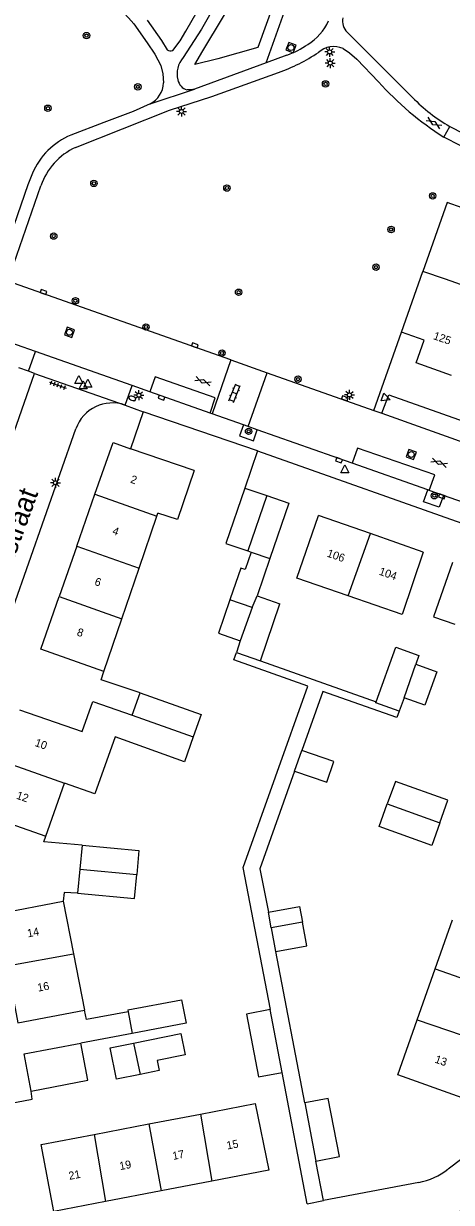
# Model space of a CAD drawing. Extents: x 132999 to 136000, y 398499 to 400501.
# Drawn here: x 133616.6 to 133670.1, y 399054.8 to 399202.1 of the extents above; entities that cross this region are included whole.
import ezdxf

# ---------------------------------------------------------------- set-up
doc = ezdxf.new("R2010")
doc.units = 0
for name, color, linetype in [('gg-afsc-erfafscheiding', 7, 'Continuous'), ('gg-afsc-hekwerk', 7, 'Continuous'), ('gg-afsc-muur', 7, 'Continuous'), ('gg-anno-huisnummerreeks BGT', 7, 'Continuous'), ('gg-anno-openbare ruimte label', 7, 'Continuous'), ('gg-bbg-bijgebouw', 7, 'Continuous'), ('gg-bbg-gedigitaliseerde bebouwing', 7, 'Continuous'), ('gg-bbg-gedigitaliseerde bijgebouw', 7, 'Continuous'), ('gg-bbg-hoofdgebouw', 7, 'Continuous'), ('gg-bbg-tussenscheiding', 7, 'Continuous'), ('gg-knt-verharding', 7, 'Continuous'), ('gg-knt-verharding nz', 7, 'Continuous'), ('gt-grn-groengrens', 7, 'Continuous'), ('gt-grn-weggrens', 7, 'Continuous'), ('gt-symb-boom', 7, 'Continuous'), ('gt-symb-brandkraan', 7, 'Continuous'), ('gt-symb-gesloten verharding', 7, 'Continuous'), ('gt-symb-klinker verharding', 7, 'Continuous'), ('gt-symb-kolk', 7, 'Continuous'), ('gt-symb-lichtmast', 7, 'Continuous'), ('gt-symb-rioolschacht', 7, 'Continuous'), ('gt-symb-tegel verharding', 7, 'Continuous'), ('gt-symb-waterafsluiter', 7, 'Continuous')]:
    doc.layers.add(name, color=color, linetype=linetype)

# ---------------------------------------------------------------- blocks, each defined once
blk = doc.blocks.new('gt0-BOOM')
at = {"layer": 'gt-symb-boom'}
for radius in [0.4, 0.2]:
    blk.add_circle((0, 0), radius, dxfattribs=at)
blk = doc.blocks.new('gt0-KOLK')
at = {"layer": 'gt-symb-kolk'}
blk.add_lwpolyline([(0, 0), (0.37, 0), (0.37, 0.4), (-0.38, 0.4), (-0.38, 0), (0, 0)], dxfattribs=at)
blk = doc.blocks.new('gt0-GESVH1')
at = {"layer": 'gt-symb-gesloten verharding'}
for p, q in [((-0.99, -0.26), (0.01, 0.24)), ((0.01, -0.26), (-0.99, 0.24)), ((0.01, 0.24), (1.01, -0.26)), ((1.01, 0.24), (0.01, -0.26))]:
    blk.add_line(p, q, dxfattribs=at)
blk = doc.blocks.new('gt0-LMAST')
at = {"layer": 'gt-symb-lichtmast'}
for p, q in [((-0.18, 0.17), (-0.45, 0.44)), ((-0.01, 0.25), (-0.01, 0.62)), ((0.17, 0.17), (0.44, 0.44)), ((-0.26, 0), (-0.63, 0)), ((-0.18, -0.18), (-0.45, -0.45)), ((-0.01, -0.25), (-0.01, -0.63)), ((0.44, -0.45), (0.17, -0.18)), ((0.24, 0), (0.62, 0))]:
    blk.add_line(p, q, dxfattribs=at)
blk.add_circle((-0.01, 0), 0.25, dxfattribs=at)
blk = doc.blocks.new('gt0-WAFSL')
at = {"layer": 'gt-symb-waterafsluiter'}
for p, q in [((-0.5, -0.33), (0, 0.67)), ((0, 0.67), (0.5, -0.33)), ((0.5, -0.33), (-0.5, -0.33))]:
    blk.add_line(p, q, dxfattribs=at)
blk = doc.blocks.new('gt0-RS')
at = {"layer": 'gt-symb-rioolschacht'}
blk.add_lwpolyline([(-0.5, -0.5), (0.5, -0.5), (0.5, 0.5), (-0.5, 0.5)], close=True, dxfattribs=at)
blk.add_circle((0, 0), 0.375, dxfattribs=at)
blk = doc.blocks.new('gt0-BR')
at = {"layer": 'gt-symb-brandkraan'}
for centre, radius, start, end in [((-0.24, 0), 0.206, 107.5669, 252.4331), ((0.6, -2.66), 3, 106.892, 107.5669), ((0, -0.69), 0.938, 73.108, 106.892), ((-0.6, -2.66), 3, 72.4331, 73.108), ((0.24, 0), 0.206, 287.567, 72.4331), ((0.6, 2.66), 3, 252.4331, 253.108), ((0, 0.69), 0.938, 253.108, 286.8921), ((-0.6, 2.66), 3, 286.8921, 287.567)]:
    blk.add_arc(centre, radius, start, end, dxfattribs=at)
blk = doc.blocks.new('gt0-KL1')
at = {"layer": 'gt-symb-klinker verharding'}
for p, q in [((-1.15, 0.3), (1.15, 0.3)), ((-1, -0.3), (-1, 0.3)), ((-0.5, 0.3), (-0.5, 0.45)), ((0, -0.3), (0, 0.3)), ((0.5, 0.3), (0.5, 0.45)), ((1, -0.3), (1, 0.3)), ((-1.15, -0.3), (1.15, -0.3)), ((-0.5, -0.45), (-0.5, -0.3)), ((0.5, -0.45), (0.5, -0.3))]:
    blk.add_line(p, q, dxfattribs=at)
blk = doc.blocks.new('gt0-TEG1')
at = {"layer": 'gt-symb-tegel verharding'}
for p, q in [((-1.12, 0), (1.12, 0)), ((-0.9, -0.25), (-0.9, 0.25)), ((-0.45, -0.25), (-0.45, 0.25)), ((0, -0.25), (0, 0.25)), ((0.45, -0.25), (0.45, 0.25)), ((0.9, -0.25), (0.9, 0.25))]:
    blk.add_line(p, q, dxfattribs=at)

msp = doc.modelspace()

# ---------------------------------------------------------------- linework, layer by layer
at = {"layer": 'gg-afsc-erfafscheiding'}
for p, q in [((133669.59, 399179.74), (133666.54, 399171.12)), ((133671.44, 399179.08), (133669.59, 399179.74)), ((133646.24, 399122.51), (133660.7, 399117.38)), ((133651.78, 399067.27), (133648.15, 399086.19)), ((133630.2, 399075.95), (133623.79, 399074.75)), ((133652.09, 399054.69), (133648.96, 399071.09)), ((133654.12, 399055.07), (133653.17, 399060.02))]:
    msp.add_line(p, q, dxfattribs=at)
for points in [[(133647.45, 399078.93), (133647.5, 399078.95), (133644.1, 399096.68), (133652.16, 399119.35), (133642.9, 399122.63), (133643.23, 399123.54)], [(133663.59, 399116.19), (133663.3, 399115.4), (133654.04, 399118.68), (133651.41, 399111.28)], [(133650.5, 399108.73), (133646.17, 399096.53), (133647.23, 399091.11)], [(133623.95, 399099.46), (133619.16, 399099.87), (133619.4, 399100.59)], [(133623.39, 399093.49), (133621.7, 399093.57), (133621.6, 399092.46)], [(133613.06, 399066.89), (133617.71, 399067.73), (133617.59, 399068.74)]]:
    msp.add_lwpolyline(points, dxfattribs=at)
at = {"layer": 'gg-afsc-hekwerk'}
msp.add_line((133660.4, 399153.78), (133663.86, 399163.55), dxfattribs=at)
at = {"layer": 'gg-afsc-muur'}
for p, q in [((133631.57, 399153.6), (133630, 399148.99)), ((133645.86, 399148.71), (133631.57, 399153.6)), ((133645.86, 399148.71), (133644.28, 399144.08))]:
    msp.add_line(p, q, dxfattribs=at)
for points in [[(133631.19, 399118.48), (133626.32, 399120.11), (133626.67, 399121.16)], [(133629.69, 399078.66), (133624.48, 399077.68), (133624.25, 399078.86)]]:
    msp.add_lwpolyline(points, dxfattribs=at)
at = {"layer": 'gg-bbg-bijgebouw'}
for p, q in [((133644.28, 399144.08), (133647.02, 399143.14)), ((133647.41, 399135.29), (133645.81, 399130.61)), ((133645.81, 399130.61), (133648.67, 399129.63)), ((133629.65, 399078.9), (133629.69, 399078.66)), ((133629.69, 399078.66), (133630.2, 399075.95)), ((133616.7, 399073.4), (133623.79, 399074.75)), ((133617.59, 399068.74), (133616.7, 399073.4)), ((133653.17, 399060.02), (133656.11, 399060.59))]:
    msp.add_line(p, q, dxfattribs=at)
msp.add_lwpolyline([(133647.02, 399143.14), (133649.77, 399142.2), (133647.41, 399135.29)], dxfattribs=at)
at = {"layer": 'gg-bbg-gedigitaliseerde bebouwing'}
for p, q in [((133631.07, 399134.08), (133633.29, 399140.56)), ((133633.29, 399140.56), (133633.42, 399140.96)), ((133628.92, 399127.76), (133631.07, 399134.08)), ((133626.67, 399121.16), (133628.92, 399127.76)), ((133619.4, 399100.59), (133621.75, 399107.23)), ((133611.54, 399103.37), (133619.4, 399100.59)), ((133613.34, 399090.91), (133621.6, 399092.46)), ((133621.6, 399092.46), (133622.88, 399085.91)), ((133668.09, 399084.02), (133670.25, 399090.16)), ((133622.88, 399085.91), (133624.25, 399078.86)), ((133665.84, 399077.65), (133668.09, 399084.02)), ((133663.42, 399070.78), (133665.84, 399077.65)), ((133632.27, 399064.65), (133638.73, 399065.88)), ((133618.83, 399062.07), (133625.46, 399063.34)), ((133625.46, 399063.34), (133632.27, 399064.65))]:
    msp.add_line(p, q, dxfattribs=at)
for points in [[(133673.83, 399168.58), (133669.38, 399170.15), (133666.54, 399171.12)], [(133637.95, 399146.27), (133635.86, 399140.13), (133633.42, 399140.96)], [(133657.22, 399130.6), (133650.8, 399132.84), (133653.51, 399140.64)], [(133666.6, 399136.09), (133663.94, 399128.27), (133657.22, 399130.6)], [(133637.85, 399113.01), (133636.73, 399109.9), (133628.1, 399113), (133625.54, 399105.87), (133621.75, 399107.23)], [(133638.73, 399065.88), (133645.59, 399067.2), (133647.28, 399058.88)]]:
    msp.add_lwpolyline(points, dxfattribs=at)
at = {"layer": 'gg-bbg-gedigitaliseerde bijgebouw'}
for p, q in [((133644.67, 399136.23), (133645.09, 399136.08)), ((133642.47, 399130.25), (133642.42, 399130.12)), ((133646.24, 399122.51), (133648.67, 399129.63)), ((133643.72, 399124.99), (133643.23, 399123.54)), ((133643.23, 399123.54), (133646.24, 399122.51)), ((133664.2, 399117.89), (133663.59, 399116.19)), ((133650.5, 399108.73), (133651.41, 399111.28)), ((133623.95, 399099.46), (133623.67, 399096.47)), ((133623.67, 399096.47), (133623.39, 399093.49)), ((133647.58, 399089.14), (133647.23, 399091.11)), ((133648.96, 399071.09), (133647.45, 399078.93)), ((133651.78, 399067.27), (133653.17, 399060.02))]:
    msp.add_line(p, q, dxfattribs=at)
for points in [[(133644.28, 399144.08), (133641.92, 399137.17), (133644.67, 399136.23)], [(133645.09, 399136.08), (133644.34, 399133.89), (133643.78, 399134.08), (133642.47, 399130.25)], [(133670.24, 399134.79), (133667.86, 399127.99), (133670.52, 399127.06)], [(133642.42, 399130.12), (133641, 399125.96), (133643.72, 399124.99)], [(133660.7, 399117.38), (133663.16, 399124.2), (133666.05, 399123.16), (133665.66, 399122.07)], [(133665.66, 399122.07), (133668.27, 399121.13), (133666.77, 399116.97), (133664.2, 399117.89)], [(133631.19, 399118.48), (133638.85, 399115.78), (133637.85, 399113.01)], [(133663.59, 399116.19), (133660.65, 399117.24), (133660.7, 399117.38)], [(133650.5, 399108.73), (133654.53, 399107.36), (133655.4, 399109.91), (133651.41, 399111.28)], [(133668.67, 399102.26), (133669.68, 399105.08), (133663.11, 399107.44), (133662.1, 399104.62)], [(133668.67, 399102.26), (133667.65, 399099.43), (133661.08, 399101.8), (133662.1, 399104.62)], [(133623.95, 399099.46), (133631.05, 399098.79), (133630.77, 399095.8)], [(133623.39, 399093.49), (133630.49, 399092.81), (133630.77, 399095.8)], [(133647.23, 399091.11), (133651.14, 399091.81), (133651.49, 399089.84)], [(133648.15, 399086.19), (133652.02, 399086.89), (133651.49, 399089.84)], [(133647.58, 399089.14), (133648.11, 399086.18), (133648.15, 399086.19)], [(133629.65, 399078.9), (133636.39, 399080.17), (133636.95, 399077.22), (133630.2, 399075.95)], [(133647.45, 399078.93), (133644.49, 399078.37), (133645.99, 399070.52), (133648.96, 399071.09)], [(133630.39, 399074.76), (133636.27, 399075.96), (133636.82, 399073.27), (133633.33, 399072.58), (133633.58, 399071.32), (133631.19, 399070.84)], [(133617.59, 399068.74), (133624.66, 399070.1), (133623.79, 399074.75)], [(133631.19, 399070.84), (133628.25, 399070.26), (133627.45, 399074.16), (133630.39, 399074.76)], [(133656.11, 399060.59), (133654.71, 399067.84), (133651.78, 399067.27)]]:
    msp.add_lwpolyline(points, dxfattribs=at)
at = {"layer": 'gg-bbg-hoofdgebouw'}
for p, q in [((133663.86, 399163.55), (133666.54, 399171.12)), ((133666.69, 399162.55), (133663.86, 399163.55)), ((133637.95, 399146.27), (133630, 399148.99)), ((133623.27, 399136.8), (133625.55, 399143.3)), ((133659.99, 399138.39), (133653.51, 399140.64)), ((133666.6, 399136.09), (133659.99, 399138.39)), ((133623.27, 399136.8), (133621.08, 399130.54)), ((133630.21, 399115.7), (133631.19, 399118.48)), ((133647.28, 399058.88), (133640.15, 399057.51)), ((133640.15, 399057.51), (133633.82, 399056.3)), ((133633.82, 399056.3), (133626.89, 399054.97))]:
    msp.add_line(p, q, dxfattribs=at)
for points in [[(133670.14, 399158.15), (133665.69, 399159.72), (133666.69, 399162.55)], [(133625.55, 399143.3), (133627.81, 399149.75), (133630, 399148.99)], [(133626.67, 399121.16), (133618.77, 399123.95), (133621.08, 399130.54)], [(133616.14, 399116.39), (133623.97, 399113.65), (133625.29, 399117.41), (133630.21, 399115.7)], [(133614.57, 399084.38), (133615.9, 399077.29), (133624.25, 399078.86)], [(133673.91, 399074.89), (133671.46, 399067.93), (133663.42, 399070.78)], [(133626.89, 399054.97), (133620.43, 399053.73), (133618.83, 399062.07)]]:
    msp.add_lwpolyline(points, dxfattribs=at)
at = {"layer": 'gg-bbg-tussenscheiding'}
for p, q in [((133625.55, 399143.3), (133633.29, 399140.56)), ((133647.02, 399143.14), (133644.67, 399136.23)), ((133657.22, 399130.6), (133659.99, 399138.39)), ((133623.27, 399136.8), (133631.07, 399134.08)), ((133645.09, 399136.08), (133647.41, 399135.29)), ((133621.08, 399130.54), (133628.92, 399127.76)), ((133645.22, 399129.15), (133642.42, 399130.12)), ((133645.22, 399129.15), (133645.81, 399130.61)), ((133645.22, 399129.15), (133643.72, 399124.99)), ((133664.2, 399117.89), (133665.66, 399122.07)), ((133630.21, 399115.7), (133637.85, 399113.01)), ((133613.88, 399110), (133621.75, 399107.23)), ((133662.1, 399104.62), (133668.67, 399102.26)), ((133623.67, 399096.47), (133630.77, 399095.8)), ((133651.49, 399089.84), (133647.58, 399089.14)), ((133614.57, 399084.38), (133622.88, 399085.91)), ((133668.09, 399084.02), (133676.13, 399081.19)), ((133665.84, 399077.65), (133673.91, 399074.89)), ((133630.39, 399074.76), (133631.19, 399070.84)), ((133638.73, 399065.88), (133640.15, 399057.51)), ((133625.46, 399063.34), (133626.89, 399054.97)), ((133632.27, 399064.65), (133633.82, 399056.3))]:
    msp.add_line(p, q, dxfattribs=at)
at = {"layer": 'gg-knt-verharding'}
for p, q in [((133665.25, 399192.86), (133657.07, 399201.01)), ((133649.55, 399198.16), (133646.94, 399197.2)), ((133646.94, 399197.2), (133637.99, 399193.92)), ((133669.15, 399187.9), (133669.9, 399189.25)), ((133669.9, 399189.25), (133675.11, 399186.59)), ((133673.79, 399185.55), (133669.15, 399187.9)), ((133614.68, 399169.93), (133618.79, 399181.84)), ((133642.54, 399160.09), (133614.68, 399169.93)), ((133618.11, 399161.13), (133609.22, 399164.26)), ((133630.2, 399156.88), (133618.11, 399161.13)), ((133617.25, 399158.69), (133616.05, 399159.09)), ((133642.54, 399160.09), (133640.21, 399153.35)), ((133642.54, 399160.09), (133647.07, 399158.49)), ((133615.45, 399151.1), (133618.01, 399158.4)), ((133618.01, 399158.4), (133617.25, 399158.69)), ((133644.71, 399151.77), (133647.07, 399158.49)), ((133647.07, 399158.49), (133660.4, 399153.78)), ((133632.43, 399156.09), (133630.2, 399156.88)), ((133639.94, 399153.45), (133632.43, 399156.09)), ((133661.41, 399153.42), (133662.28, 399155.74)), ((133629.34, 399154.44), (133631.57, 399153.6)), ((133640.21, 399153.35), (133639.94, 399153.45)), ((133644.11, 399151.98), (133640.21, 399153.35)), ((133660.4, 399153.78), (133661.41, 399153.42)), ((133661.41, 399153.42), (133698.09, 399140.36)), ((133644.71, 399151.77), (133644.11, 399151.98)), ((133645.84, 399151.37), (133644.71, 399151.77)), ((133607.95, 399108.23), (133623.16, 399151.47)), ((133657.69, 399147.18), (133645.84, 399151.37)), ((133645.86, 399148.71), (133677.23, 399137.61)), ((133667.15, 399143.84), (133657.69, 399147.18)), ((133667.34, 399143.77), (133667.15, 399143.84)), ((133669.12, 399143.15), (133667.34, 399143.77)), ((133680.69, 399139.06), (133669.12, 399143.15)), ((133672.96, 399061.48), (133669.69, 399058.99)), ((133666.02, 399057.35), (133654.12, 399055.07))]:
    msp.add_line(p, q, dxfattribs=at)
for points in [[(133635.28, 399198.72), (133636.2, 399199.95), (133636.92, 399201.14), (133638.32, 399203.59), (133639.76, 399206.38)], [(133641.23, 399205.62), (133638.87, 399201.4), (133636.59, 399197.86)], [(133629.15, 399203.42), (133629.76, 399202.8), (133630.4, 399202.05), (133632.07, 399199.7), (133633.05, 399198.28), (133633.77, 399196.87), (133634.02, 399195.81), (133634.12, 399194.68)], [(133632.1, 399202.54), (133633.86, 399199.98), (133634.6, 399198.82)], [(133656.58, 399198.99), (133657.36, 399198.46), (133658.27, 399197.64), (133660.99, 399194.82)], [(133623.11, 399186.62), (133634.89, 399191.27), (133640.15, 399192.98), (133648.5, 399195.99)], [(133637.99, 399193.92), (133637.52, 399193.81), (133637.06, 399193.82)], [(133632.45, 399192.05), (133630.33, 399191.1), (133626.65, 399189.75), (133622.53, 399188.15)], [(133617.75, 399183.4), (133617.16, 399181.96), (133613.18, 399170.46)], [(133662.28, 399155.74), (133696.53, 399143.59), (133720.12, 399135.29)], [(133644.11, 399151.98), (133643.63, 399150.61), (133645.36, 399149.98), (133645.84, 399151.37)], [(133669.12, 399143.15), (133668.6, 399141.68), (133666.63, 399142.36), (133667.15, 399143.84)]]:
    msp.add_lwpolyline(points, dxfattribs=at)
for centre, radius, start, end in [((133648.73, 399205.12), 6.59, 301.4371, 335.8621), ((133658.47, 399202.38), 1.96, 167.83, 224.1716), ((133635.03, 399199.38), 0.707, 231.7788, 290.4395), ((133645.97, 399208.35), 10.8, 289.3316, 304.9669), ((133655.41, 399196.38), 2.85, 65.879, 132.3897), ((133638.96, 399195.8), 3.14, 139.1293, 193.6108), ((133641.26, 399216.63), 21.87, 289.324, 303.9715), ((133630.97, 399194.84), 3.16, 298.0427, 357.1109), ((133637.52, 399195.39), 1.64, 191.6063, 253.6858), ((133691.27, 399222.27), 40.87, 222.1981, 237.2405), ((133680.71, 399207.95), 21.6, 224.3143, 239.9802), ((133625.97, 399179.92), 8.92, 112.6777, 157.0939), ((133626.52, 399179.19), 8.17, 114.633, 161.1113), ((133627.74, 399149.86), 4.85, 70.7821, 160.5753), ((133664.38, 399065.95), 8.75, 280.8087, 307.3307), ((133665.63, 399067.8), 15.09, 281.4462, 318.5366)]:
    msp.add_arc(centre, radius, start, end, dxfattribs=at)
at = {"layer": 'gg-knt-verharding nz'}
for points in [[(133639.94, 399153.45), (133640.6, 399155.33), (133633.09, 399157.99), (133632.43, 399156.09)], [(133667.34, 399143.77), (133668.03, 399145.72), (133658.36, 399149.08), (133657.69, 399147.18)]]:
    msp.add_lwpolyline(points, dxfattribs=at)
at = {"layer": 'gt-grn-groengrens'}
msp.add_line((133646.94, 399197.2), (133651.05, 399208.72), dxfattribs=at)
msp.add_lwpolyline([(133647.99, 399212.21), (133646.87, 399209.08), (133649.2, 399208.22), (133645.91, 399199.1), (133640.92, 399197.68), (133638.05, 399196.97), (133639.03, 399198.71), (133644.08, 399207.12), (133645.43, 399211.47), (133645.95, 399212.94)], dxfattribs=at)
at = {"layer": 'gt-grn-weggrens'}
for p, q in [((133632.45, 399192.05), (133637.99, 399193.92)), ((133617.25, 399158.69), (133618.11, 399161.13)), ((133618.01, 399158.4), (133629.34, 399154.44)), ((133629.34, 399154.44), (133630.2, 399156.88)), ((133652.09, 399054.69), (133654.12, 399055.07))]:
    msp.add_line(p, q, dxfattribs=at)

# ---------------------------------------------------------------- block references
at = {"layer": 'gt-symb-boom'}
for p in [(133624.5, 399200.59), (133630.91, 399194.19), (133654.38, 399194.56), (133625.42, 399182.13), (133642.05, 399181.55), (133620.4, 399175.55), (133623.11, 399167.47), (133643.51, 399168.54), (133631.93, 399164.19), (133641.44, 399160.95), (133650.94, 399157.68), (133644.76, 399151.16), (133667.98, 399143.12)]:
    msp.add_blockref('gt0-BOOM', p, dxfattribs=at)
for p, rotation in [((133619.67, 399191.52), 70.60447167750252), ((133667.77, 399180.57), 70.49642676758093), ((133662.57, 399176.37), 70.49642676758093), ((133660.69, 399171.67), 70.49642676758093)]:
    msp.add_blockref('gt0-BOOM', p, dxfattribs=dict(at, rotation=rotation))
at = {"layer": 'gt-symb-brandkraan', "rotation": -18.851835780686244}
msp.add_blockref('gt0-BR', (133630.22, 399155.28), dxfattribs=at)
at = {"layer": 'gt-symb-gesloten verharding'}
for p, rotation in [((133667.92, 399189.68), -31.671318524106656), ((133639.05, 399157.43), -19.992893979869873), ((133668.58, 399147.25), -19.63070227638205)]:
    msp.add_blockref('gt0-GESVH1', p, dxfattribs=dict(at, rotation=rotation))
at = {"layer": 'gt-symb-klinker verharding', "rotation": 67.92205836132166}
msp.add_blockref('gt0-KL1', (133643.01, 399155.93), dxfattribs=at)
at = {"layer": 'gt-symb-kolk'}
for p, rotation in [((133619.05, 399168.39), -19.70395158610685), ((133637.97, 399161.71), -19.50357323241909), ((133633.94, 399155.57), 160.73158503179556), ((133656.73, 399155.08), -19.68464273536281), ((133656.12, 399147.75), 160.4964267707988), ((133668.97, 399143.23), 160.36929772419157)]:
    msp.add_blockref('gt0-KOLK', p, dxfattribs=dict(at, rotation=rotation))
at = {"layer": 'gt-symb-lichtmast'}
for p in [(133654.9, 399198.56), (133654.97, 399197.16), (133636.38, 399191.12), (133631.05, 399155.67), (133657.38, 399155.71), (133620.63, 399144.73)]:
    msp.add_blockref('gt0-LMAST', p, dxfattribs=at)
at = {"layer": 'gt-symb-rioolschacht'}
for p, rotation in [((133650.06, 399199.1), -111.28016631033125), ((133622.37, 399163.53), -19.576725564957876), ((133665.09, 399148.27), 160.36929772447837)]:
    msp.add_blockref('gt0-RS', p, dxfattribs=dict(at, rotation=rotation))
at = {"layer": 'gt-symb-tegel verharding', "rotation": -19.992893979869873}
msp.add_blockref('gt0-TEG1', (133620.92, 399156.94), dxfattribs=at)
at = {"layer": 'gt-symb-waterafsluiter'}
for p in [(133623.52, 399157.46), (133624.66, 399157.02), (133624.1, 399156.81), (133656.8, 399146.29)]:
    msp.add_blockref('gt0-WAFSL', p, dxfattribs=at)
at = {"layer": 'gt-symb-waterafsluiter', "rotation": -110.48229688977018}
msp.add_blockref('gt0-WAFSL', (133661.81, 399155.34), dxfattribs=at)

# ---------------------------------------------------------------- texts
at = {"layer": 'gg-anno-huisnummerreeks BGT'}
for s, rotation, p in [('125', 340.6, (133667.76, 399162.7)), ('2', 340.7, (133629.9, 399144.78)), ('4', 340.7, (133627.64, 399138.34)), ('106', 340.9, (133654.47, 399135.54)), ('104', 340.9, (133660.98, 399133.28)), ('6', 340.7, (133625.42, 399132)), ('8', 340.7, (133623.21, 399125.69)), ('10', 340.6, (133617.96, 399111.88)), ('12', 340.6, (133615.64, 399105.3)), ('14', 10.7, (133617.18, 399087.95)), ('16', 10.7, (133618.45, 399081.17)), ('13', 340.6, (133667.95, 399072.34)), ('15', 10.8, (133642.1, 399061.45)), ('17', 10.8, (133635.33, 399060.15)), ('21', 10.8, (133622.36, 399057.66)), ('19', 10.8, (133628.7, 399058.88))]:
    msp.add_text(s, height=1, rotation=rotation, dxfattribs=at).set_placement(p)
at = {"layer": 'gg-anno-openbare ruimte label'}
msp.add_text('Gluckstraat', height=2.5, rotation=69.8, dxfattribs=at).set_placement((133612.65, 399127.6))

doc.saveas('drawing.dxf')
